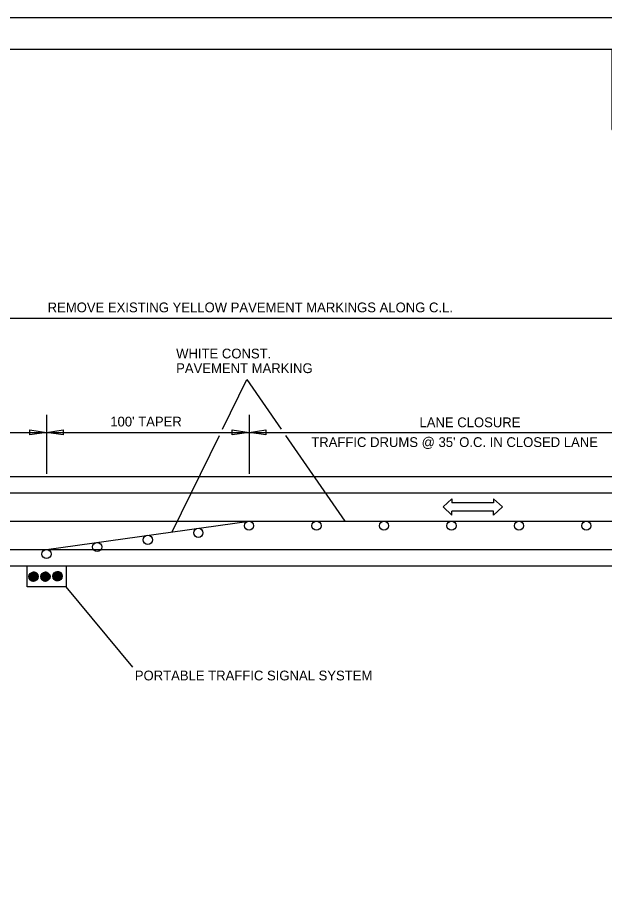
# Model space of a CAD drawing. Extents: x 1678017 to 1687792, y 404433 to 413488.
# Drawn here: x 1679002.8 to 1679038.8, y 409274.3 to 409327.6 of the extents above; entities that cross this region are included whole.
import ezdxf

# ---------------------------------------------------------------- set-up
doc = ezdxf.new("R2010")
doc.units = 0
for name, color, linetype in [('Default', 7, 'Continuous'), ('S_BUILDING', 7, 'Continuous'), ('S_GRAVEL_ROAD', 7, 'Continuous'), ('S_STREAM', 7, 'Continuous')]:
    doc.layers.add(name, color=color, linetype=linetype)

msp = doc.modelspace()

# ---------------------------------------------------------------- linework, layer by layer
at = {"layer": 'Default'}
for p, q in [((1678992.164, 409309.13), (1679044.482, 409309.13)), ((1679004.592, 409303.203), (1679004.592, 409299.586)), ((1679017.021, 409303.203), (1679017.021, 409299.586)), ((1678992.164, 409302.124), (1679004.592, 409302.124)), ((1679003.562, 409301.969), (1679003.562, 409302.279)), ((1679003.562, 409302.279), (1679004.592, 409302.124)), ((1679004.592, 409302.124), (1679003.562, 409301.969)), ((1679004.592, 409302.124), (1679005.623, 409302.279)), ((1679004.592, 409302.124), (1679017.021, 409302.124)), ((1679005.623, 409301.969), (1679004.592, 409302.124)), ((1679005.623, 409302.279), (1679005.623, 409301.969)), ((1679015.991, 409301.969), (1679015.991, 409302.279)), ((1679015.991, 409302.279), (1679017.021, 409302.124)), ((1679017.021, 409302.124), (1679015.991, 409301.969)), ((1679017.021, 409302.124), (1679018.052, 409302.279)), ((1679018.052, 409301.969), (1679017.021, 409302.124)), ((1679017.021, 409302.124), (1679044.482, 409302.124)), ((1679018.052, 409302.279), (1679018.052, 409301.969)), ((1678938.648, 409299.416), (1679044.482, 409299.416)), ((1678993.524, 409298.416), (1679044.482, 409298.416)), ((1678992.039, 409296.678), (1679044.482, 409296.678)), ((1679004.592, 409294.939), (1679017.021, 409296.678)), ((1678993.524, 409294.939), (1679022.053, 409294.939)), ((1679022.053, 409294.939), (1679044.482, 409294.939)), ((1678938.648, 409293.939), (1679044.482, 409293.939)), ((1679003.65, 409293.52), (1679004.042, 409293.128)), ((1679003.662, 409293.526), (1679004.049, 409293.139)), ((1679003.673, 409293.532), (1679004.054, 409293.151)), ((1679003.686, 409293.537), (1679004.06, 409293.164)), ((1679003.699, 409293.542), (1679004.064, 409293.176)), ((1679003.712, 409293.546), (1679004.069, 409293.19)), ((1679003.726, 409293.55), (1679004.072, 409293.204)), ((1679003.741, 409293.553), (1679004.075, 409293.218)), ((1679003.756, 409293.556), (1679004.078, 409293.234)), ((1679003.772, 409293.557), (1679004.079, 409293.25)), ((1679003.789, 409293.558), (1679004.08, 409293.267)), ((1679003.807, 409293.558), (1679004.08, 409293.285)), ((1679003.826, 409293.556), (1679004.078, 409293.304)), ((1679003.847, 409293.553), (1679004.075, 409293.325)), ((1679003.87, 409293.547), (1679004.069, 409293.348)), ((1679003.897, 409293.538), (1679004.061, 409293.375)), ((1679003.93, 409293.523), (1679004.045, 409293.408)), ((1679004.382, 409293.523), (1679004.772, 409293.133)), ((1679004.394, 409293.529), (1679004.778, 409293.145)), ((1679004.406, 409293.534), (1679004.784, 409293.157)), ((1679004.418, 409293.54), (1679004.789, 409293.169)), ((1679004.432, 409293.544), (1679004.793, 409293.182)), ((1679004.445, 409293.548), (1679004.797, 409293.196)), ((1679004.459, 409293.552), (1679004.801, 409293.21)), ((1679004.474, 409293.554), (1679004.804, 409293.225)), ((1679004.49, 409293.556), (1679004.806, 409293.241)), ((1679004.506, 409293.558), (1679004.807, 409293.257)), ((1679004.524, 409293.558), (1679004.807, 409293.275)), ((1679004.542, 409293.557), (1679004.806, 409293.293)), ((1679004.562, 409293.555), (1679004.804, 409293.313)), ((1679004.584, 409293.551), (1679004.8, 409293.335)), ((1679004.609, 409293.544), (1679004.793, 409293.359)), ((1679004.637, 409293.533), (1679004.782, 409293.388)), ((1679005.088, 409293.521), (1679005.492, 409293.117)), ((1679005.098, 409293.529), (1679005.5, 409293.127)), ((1679005.109, 409293.536), (1679005.507, 409293.137)), ((1679005.119, 409293.543), (1679005.514, 409293.148)), ((1679005.131, 409293.549), (1679005.521, 409293.159)), ((1679005.142, 409293.555), (1679005.527, 409293.171)), ((1679005.154, 409293.561), (1679005.532, 409293.183)), ((1679005.167, 409293.566), (1679005.537, 409293.196)), ((1679005.18, 409293.57), (1679005.542, 409293.209)), ((1679005.194, 409293.574), (1679005.546, 409293.222)), ((1679005.208, 409293.578), (1679005.549, 409293.237)), ((1679005.223, 409293.581), (1679005.552, 409293.251)), ((1679005.238, 409293.583), (1679005.554, 409293.267)), ((1679005.255, 409293.584), (1679005.555, 409293.284)), ((1679005.272, 409293.584), (1679005.556, 409293.301)), ((1679005.291, 409293.583), (1679005.555, 409293.319)), ((1679005.311, 409293.581), (1679005.552, 409293.339)), ((1679005.333, 409293.577), (1679005.548, 409293.361)), ((1679005.357, 409293.57), (1679005.542, 409293.386)), ((1679005.386, 409293.559), (1679005.53, 409293.414)), ((1679005.425, 409293.538), (1679005.509, 409293.453)), ((1679003.505, 409293.276), (1679003.798, 409292.983)), ((1679003.505, 409293.258), (1679003.78, 409292.983)), ((1679003.506, 409293.293), (1679003.815, 409292.984)), ((1679003.507, 409293.239), (1679003.761, 409292.985)), ((1679003.508, 409293.309), (1679003.831, 409292.986)), ((1679003.51, 409293.324), (1679003.846, 409292.988)), ((1679003.51, 409293.218), (1679003.74, 409292.988)), ((1679003.513, 409293.339), (1679003.861, 409292.991)), ((1679003.515, 409293.195), (1679003.718, 409292.993)), ((1679003.517, 409293.352), (1679003.875, 409292.995)), ((1679003.521, 409293.366), (1679003.888, 409292.999)), ((1679003.524, 409293.169), (1679003.691, 409293.001)), ((1679003.532, 409293.391), (1679003.913, 409293.009)), ((1679003.537, 409293.403), (1679003.925, 409293.015)), ((1679003.538, 409293.137), (1679003.659, 409293.016)), ((1679003.544, 409293.414), (1679003.936, 409293.021)), ((1679003.55, 409293.425), (1679003.947, 409293.028)), ((1679003.558, 409293.436), (1679003.958, 409293.035)), ((1679003.565, 409293.446), (1679003.968, 409293.043)), ((1679003.573, 409293.456), (1679003.978, 409293.051)), ((1679003.576, 409293.081), (1679003.603, 409293.054)), ((1679003.581, 409293.465), (1679003.987, 409293.059)), ((1679003.59, 409293.474), (1679003.996, 409293.068)), ((1679003.599, 409293.483), (1679004.005, 409293.077)), ((1679003.608, 409293.491), (1679004.013, 409293.086)), ((1679003.618, 409293.499), (1679004.021, 409293.096)), ((1679003.628, 409293.506), (1679004.029, 409293.106)), ((1679003.639, 409293.513), (1679004.036, 409293.117)), ((1679004.232, 409293.266), (1679004.515, 409292.983)), ((1679004.233, 409293.284), (1679004.533, 409292.983)), ((1679004.233, 409293.248), (1679004.497, 409292.984)), ((1679004.234, 409293.3), (1679004.549, 409292.984)), ((1679004.235, 409293.228), (1679004.477, 409292.986)), ((1679004.236, 409293.316), (1679004.565, 409292.987)), ((1679004.239, 409293.331), (1679004.58, 409292.989)), ((1679004.24, 409293.206), (1679004.455, 409292.99)), ((1679004.242, 409293.345), (1679004.594, 409292.993)), ((1679004.246, 409293.358), (1679004.608, 409292.997)), ((1679004.246, 409293.181), (1679004.431, 409292.997)), ((1679004.251, 409293.372), (1679004.621, 409293.001)), ((1679004.256, 409293.384), (1679004.633, 409293.006)), ((1679004.258, 409293.152), (1679004.402, 409293.008)), ((1679004.261, 409293.396), (1679004.646, 409293.012)), ((1679004.267, 409293.408), (1679004.657, 409293.018)), ((1679004.274, 409293.419), (1679004.668, 409293.024)), ((1679004.279, 409293.113), (1679004.363, 409293.03)), ((1679004.281, 409293.43), (1679004.679, 409293.031)), ((1679004.288, 409293.44), (1679004.69, 409293.039)), ((1679004.295, 409293.45), (1679004.7, 409293.046)), ((1679004.304, 409293.46), (1679004.709, 409293.054)), ((1679004.312, 409293.469), (1679004.718, 409293.063)), ((1679004.321, 409293.478), (1679004.727, 409293.072)), ((1679004.33, 409293.487), (1679004.736, 409293.081)), ((1679004.34, 409293.495), (1679004.744, 409293.09)), ((1679004.35, 409293.502), (1679004.752, 409293.1)), ((1679004.36, 409293.51), (1679004.759, 409293.111)), ((1679004.371, 409293.516), (1679004.766, 409293.122)), ((1679004.676, 409293.512), (1679004.761, 409293.427)), ((1679004.981, 409293.31), (1679005.281, 409293.01)), ((1679004.981, 409293.292), (1679005.264, 409293.009)), ((1679004.982, 409293.326), (1679005.298, 409293.011)), ((1679004.982, 409293.274), (1679005.245, 409293.01)), ((1679004.984, 409293.342), (1679005.313, 409293.013)), ((1679004.984, 409293.254), (1679005.225, 409293.012)), ((1679004.987, 409293.357), (1679005.328, 409293.016)), ((1679004.988, 409293.232), (1679005.204, 409293.017)), ((1679004.99, 409293.371), (1679005.343, 409293.019)), ((1679004.995, 409293.385), (1679005.356, 409293.023)), ((1679004.995, 409293.208), (1679005.179, 409293.023)), ((1679004.999, 409293.398), (1679005.369, 409293.028)), ((1679005.004, 409293.41), (1679005.382, 409293.033)), ((1679005.006, 409293.179), (1679005.15, 409293.035)), ((1679005.01, 409293.423), (1679005.394, 409293.038)), ((1679005.016, 409293.434), (1679005.406, 409293.044)), ((1679005.022, 409293.445), (1679005.417, 409293.051)), ((1679005.027, 409293.14), (1679005.111, 409293.056)), ((1679005.029, 409293.456), (1679005.428, 409293.058)), ((1679005.036, 409293.467), (1679005.438, 409293.065)), ((1679005.044, 409293.477), (1679005.448, 409293.073)), ((1679005.052, 409293.486), (1679005.458, 409293.081)), ((1679005.061, 409293.496), (1679005.467, 409293.089)), ((1679005.069, 409293.504), (1679005.476, 409293.098)), ((1679005.079, 409293.513), (1679005.484, 409293.107))]:
    msp.add_line(p, q, dxfattribs=at)
for points in [[(1679015.395, 409302.324), (1679016.882, 409305.36), (1679018.987, 409302.324)], [(1679012.309, 409296.019), (1679015.2, 409301.924)], [(1679019.265, 409301.924), (1679022.904, 409296.678)], [(1679017.021, 409296.678), (1679044.482, 409296.678)], [(1679009.886, 409287.707), (1679005.791, 409292.64)]]:
    msp.add_lwpolyline(points, dxfattribs=at)
msp.add_lwpolyline([(1679005.791, 409293.939), (1679005.791, 409292.64), (1679003.394, 409292.64), (1679003.394, 409293.939)], close=True, dxfattribs=at)
for centre, radius in [((1679013.914, 409295.962), 0.281), ((1679017.021, 409296.397), 0.281), ((1679021.162, 409296.397), 0.281), ((1679025.304, 409296.397), 0.281), ((1679029.445, 409296.397), 0.281), ((1679033.586, 409296.397), 0.281), ((1679037.728, 409296.397), 0.281), ((1679010.807, 409295.527), 0.281), ((1679007.7, 409295.093), 0.281), ((1679004.592, 409294.658), 0.281), ((1679003.793, 409293.27), 0.287), ((1679004.52, 409293.27), 0.287), ((1679005.268, 409293.297), 0.287)]:
    msp.add_circle(centre, radius, dxfattribs=at)
at = {"layer": 'S_BUILDING'}
msp.add_line((1678912.52, 409325.639), (1679070.61, 409325.639), dxfattribs=at)
at = {"layer": 'S_GRAVEL_ROAD'}
for p, q in [((1679028.929, 409297.547), (1679029.478, 409298.047)), ((1679029.478, 409298.047), (1679029.478, 409297.797)), ((1679032.026, 409297.797), (1679029.478, 409297.797)), ((1679032.026, 409298.047), (1679032.574, 409297.547)), ((1679032.026, 409298.047), (1679032.026, 409297.797)), ((1679029.478, 409297.047), (1679028.929, 409297.547)), ((1679032.026, 409297.297), (1679029.478, 409297.297)), ((1679029.478, 409297.047), (1679029.478, 409297.297)), ((1679032.574, 409297.547), (1679032.026, 409297.047)), ((1679032.026, 409297.047), (1679032.026, 409297.297))]:
    msp.add_line(p, q, dxfattribs=at)
at = {"layer": 'S_STREAM'}
msp.add_line((1678906.32, 409327.586), (1679072.986, 409327.586), dxfattribs=at)
for points in [[(1678906.316, 409327.586), (1679072.986, 409327.586), (1679072.986, 409220.917), (1678906.316, 409220.917)], [(1679029.48, 409325.639), (1679039.29, 409325.639), (1679039.29, 409320.699), (1679047.346, 409320.699), (1679058.946, 409320.699), (1679058.946, 409308.532), (1679070.61, 409308.532), (1679070.61, 409222.909), (1678912.52, 409222.909), (1678912.52, 409325.639)]]:
    msp.add_lwpolyline(points, close=True, dxfattribs=at)

# ---------------------------------------------------------------- texts
at = {"layer": 'Default'}
for s, p in [('REMOVE EXISTING YELLOW PAVEMENT MARKINGS ALONG C.L.', (1679004.66, 409309.491)), ('WHITE CONST.', (1679012.547, 409306.66)), ('PAVEMENT MARKING', (1679012.547, 409305.76)), ("100' TAPER", (1679008.504, 409302.485)), ('LANE CLOSURE', (1679027.482, 409302.438)), ("TRAFFIC DRUMS @ 35' O.C. IN CLOSED LANE", (1679020.84, 409301.225)), ('PORTABLE TRAFFIC SIGNAL SYSTEM', (1679010.011, 409286.905))]:
    msp.add_text(s, height=0.6, dxfattribs=at).set_placement(p)

doc.saveas('drawing.dxf')
